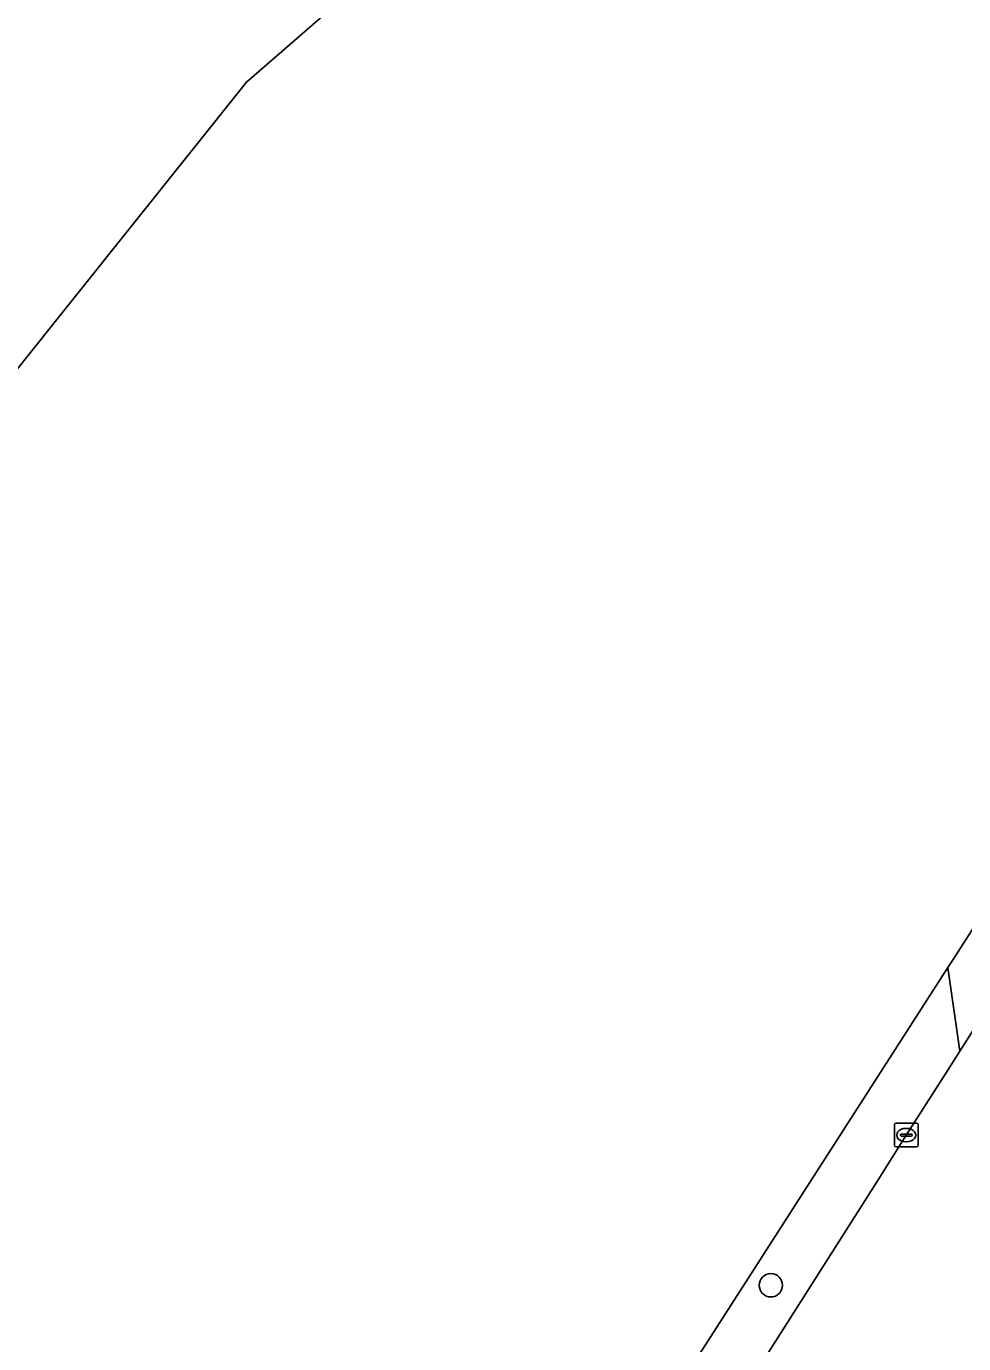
# Model space of a CAD drawing. Extents: x 156141 to 158132, y 385651 to 388333.
# Drawn here: x 156618.4 to 156657.7, y 386680.9 to 386736.2 of the extents above; entities that cross this region are included whole.
import ezdxf

# ---------------------------------------------------------------- set-up
doc = ezdxf.new("R2010")
doc.units = 0
for name, color, linetype in [('IMGEO_Berm_groen', 7, 'Continuous'), ('IMGEO_Boom', 7, 'Continuous'), ('IMGEO_Erf', 7, 'Continuous'), ('IMGEO_Hek', 7, 'Continuous'), ('IMGEO_Kolk', 7, 'Continuous'), ('IMGEO_Pand', 7, 'Continuous'), ('IMGEO_Rijbaan_lokaal_gesloten', 7, 'Continuous'), ('IMGEO_Rijbaan_lokaal_open', 7, 'Continuous')]:
    doc.layers.add(name, color=color, linetype=linetype)

msp = doc.modelspace()

# ---------------------------------------------------------------- linework, layer by layer
at = {"layer": 'IMGEO_Berm_groen'}
msp.add_lwpolyline([(156654.094, 386687.764), (156655.269, 386689.645), (156657.007, 386692.363), (156657.521, 386693.171), (156657.011, 386696.678), (156628.043, 386651.553), (156631.606, 386652.383)], close=True, dxfattribs=at)
at = {"layer": 'IMGEO_Boom'}
msp.add_circle((156649.587, 386683.341), 0.489, dxfattribs=at)
at = {"layer": 'IMGEO_Erf'}
msp.add_lwpolyline([(156562.819, 386745.82), (156585.468, 386774.179), (156625.194, 386808.769), (156670.444, 386848.169), (156724.799, 386895.498), (156762.973, 386851.708), (156754.179, 386844.047), (156753.968, 386843.863), (156725.693, 386819.228), (156725.496, 386819.056), (156708.603, 386804.337), (156681.327, 386780.591), (156681.137, 386780.426), (156663.347, 386764.943), (156635.199, 386740.447), (156635.017, 386740.289), (156627.59, 386733.825), (156608.165, 386709.523), (156594.288, 386692.161), (156594.134, 386691.969), (156570.728, 386662.686), (156570.568, 386662.485), (156563.287, 386653.376), (156517.906, 386689.587)], close=True, dxfattribs=at)
msp.add_lwpolyline([(156612.829, 386627.853), (156619.382, 386638.061), (156628.043, 386651.553), (156657.011, 386696.678), (156657.201, 386696.974), (156662.597, 386705.379), (156662.858, 386705.786), (156672.017, 386720.053)], dxfattribs=at)
at = {"layer": 'IMGEO_Hek'}
for points in [[(156662.597, 386705.379), (156657.201, 386696.974)], [(156657.201, 386696.974), (156657.011, 386696.678), (156628.043, 386651.553)]]:
    msp.add_lwpolyline(points, dxfattribs=at)
at = {"layer": 'IMGEO_Kolk'}
for p, q in [((156654.843, 386690.145), (156655.695, 386690.145)), ((156654.768, 386689.219), (156654.768, 386690.071)), ((156655.027, 386689.639), (156655.027, 386689.651)), ((156655.465, 386689.602), (156655.067, 386689.602)), ((156655.07, 386689.688), (156655.468, 386689.688)), ((156655.256, 386689.925), (156655.281, 386689.925)), ((156655.511, 386689.651), (156655.511, 386689.639)), ((156655.769, 386690.071), (156655.769, 386689.219)), ((156655.695, 386689.145), (156654.843, 386689.145)), ((156655.279, 386689.365), (156655.254, 386689.365))]:
    msp.add_line(p, q, dxfattribs=at)
for points in [[(156654.843, 386690.145), (156655.695, 386690.145)], [(156654.768, 386689.219), (156654.768, 386690.071)], [(156655.769, 386690.071), (156655.769, 386689.219)], [(156655.695, 386689.145), (156654.843, 386689.145)]]:
    msp.add_lwpolyline(points, dxfattribs=at)
for centre, radius, start, end in [((156654.845, 386690.069), 0.0765, 91.552, 178.448), ((156654.845, 386690.069), 0.0765, 91.552, 178.448), ((156655.693, 386690.069), 0.0765, 1.552, 88.448), ((156655.693, 386690.069), 0.0765, 1.552, 88.448), ((156655.067, 386689.648), 0.0403, 85.8775, 175.7526), ((156655.064, 386689.638), 0.0366, 178.938, 274.7102), ((156655.468, 386689.645), 0.043, 264.8664, 352.4533), ((156655.472, 386689.65), 0.0386, 1.7309, 96.639), ((156654.845, 386689.221), 0.0765, 181.552, 268.448), ((156654.845, 386689.221), 0.0765, 181.552, 268.448), ((156655.693, 386689.221), 0.0765, 271.552, 358.448), ((156655.693, 386689.221), 0.0765, 271.552, 358.448)]:
    msp.add_arc(centre, radius, start, end, dxfattribs=at)
for centre, major_axis, ratio, start_param, end_param in [((156655.255, 386689.645), (-0.387, 0.002), 0.722429, 4.712389, 7.853982), ((156655.28, 386689.645), (-0.39, 0.002), 0.717154, 1.570796, 4.712389)]:
    msp.add_ellipse(centre, major_axis=major_axis, ratio=ratio, start_param=start_param, end_param=end_param, dxfattribs=at)
at = {"layer": 'IMGEO_Pand'}
msp.add_lwpolyline([(156562.819, 386745.82), (156608.165, 386709.523), (156627.59, 386733.825), (156635.017, 386740.289), (156635.199, 386740.447), (156663.347, 386764.943), (156625.194, 386808.769), (156585.468, 386774.179)], close=True, dxfattribs=at)
at = {"layer": 'IMGEO_Rijbaan_lokaal_gesloten'}
msp.add_lwpolyline([(156668.43, 386710.299), (156666.266, 386706.917), (156666.247, 386706.887), (156657.521, 386693.171), (156657.007, 386692.363), (156655.269, 386689.645), (156654.094, 386687.764), (156631.606, 386652.383), (156620.329, 386634.612), (156615.582, 386627.336)], dxfattribs=at)
at = {"layer": 'IMGEO_Rijbaan_lokaal_open'}
msp.add_lwpolyline([(156666.247, 386706.887), (156662.858, 386705.786), (156662.597, 386705.379), (156657.201, 386696.974), (156657.011, 386696.678), (156657.521, 386693.171)], close=True, dxfattribs=at)

doc.saveas('drawing.dxf')
